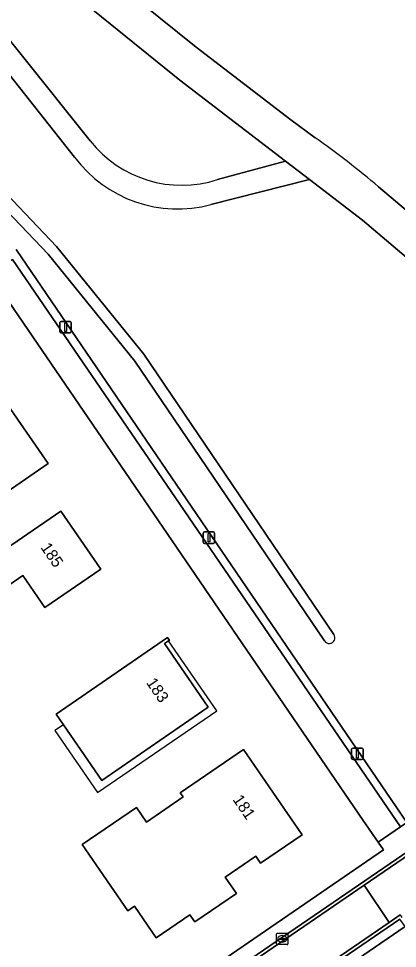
# Model space of a CAD drawing. Extents: x 155275 to 156265, y 382654 to 383635.
# Drawn here: x 155515.9 to 155548.9, y 383363.7 to 383444.7 of the extents above; entities that cross this region are included whole.
import ezdxf

# ---------------------------------------------------------------- set-up
doc = ezdxf.new("R2010")
doc.units = 0
for name, color, linetype in [('IMGEO_Erf', 7, 'Continuous'), ('IMGEO_Fietspad_gesloten', 7, 'Continuous'), ('IMGEO_Gemengd_bos', 7, 'Continuous'), ('IMGEO_Greppel_droge_sloot', 7, 'Continuous'), ('IMGEO_Groenvoorziening', 7, 'Continuous'), ('IMGEO_Haag', 7, 'Continuous'), ('IMGEO_Kolk', 7, 'Continuous'), ('IMGEO_Lichtmast', 7, 'Continuous'), ('IMGEO_Pand', 7, 'Continuous'), ('IMGEO_Pand_nummerreeks', 7, 'Continuous'), ('IMGEO_Pand_overbouw', 7, 'Continuous'), ('IMGEO_Rijbaan_lokaal_open', 7, 'Continuous'), ('IMGEO_Voetpad_halfverhard', 7, 'Continuous'), ('IMGEO_Voetpad_open', 7, 'Continuous')]:
    doc.layers.add(name, color=color, linetype=linetype)

msp = doc.modelspace()

# ---------------------------------------------------------------- linework, layer by layer
at = {"layer": 'IMGEO_Erf'}
msp.add_lwpolyline([(155516.403, 383350.958), (155517.291, 383351.483), (155547.646, 383372.316), (155547.186, 383372.985), (155545.891, 383374.867), (155513.415, 383422.397)], dxfattribs=at)
for points in [[(155510.267, 383409.294), (155510.912, 383408.273), (155511.975, 383409.005), (155514.947, 383411.051), (155518.458, 383405.953), (155509.237, 383399.612), (155508.502, 383400.709), (155505.106, 383398.349), (155503.684, 383400.395), (155501.197, 383398.717), (155499.148, 383401.755)], [(155505.518, 383393.64), (155506.202, 383392.642), (155519.565, 383401.82), (155523.038, 383396.757), (155518.173, 383393.42), (155516.254, 383396.205), (155512.485, 383393.619), (155514.397, 383390.832), (155504.404, 383383.975), (155500.254, 383390.035)], [(155519.802, 383383.211), (155519.166, 383384.133), (155528.85, 383390.802), (155529.018, 383390.555), (155528.945, 383390.509), (155528.595, 383390.287), (155532.382, 383384.737), (155523.149, 383378.365)], [(155526.141, 383376.01), (155527.017, 383374.731), (155530.21, 383376.916), (155529.956, 383377.288), (155535.469, 383381.06), (155540.564, 383373.614), (155536.948, 383371.146), (155536.527, 383371.748), (155533.881, 383369.944), (155534.854, 383368.501), (155531.221, 383366.05), (155530.798, 383366.654), (155527.861, 383364.648), (155525.985, 383367.397), (155525.389, 383367.003), (155521.434, 383372.77)]]:
    msp.add_lwpolyline(points, close=True, dxfattribs=at)
at = {"layer": 'IMGEO_Fietspad_gesloten'}
for points in [[(155541.698, 383434.327), (155539.572, 383435.878), (155531.359, 383442.207), (155521.739, 383449.967)], [(155519.768, 383447.575), (155529.931, 383439.333), (155539.112, 383432.294), (155541.2, 383430.694), (155545.826, 383427.147), (155560.459, 383414.713)], [(155570.236, 383409.747), (155565.982, 383413.832), (155553.146, 383425.07), (155547.221, 383430.048)]]:
    msp.add_lwpolyline(points, dxfattribs=at)
msp.add_arc((155499.301, 383373.901), 73.816, 49.52037, 54.94544, dxfattribs=at)
at = {"layer": 'IMGEO_Gemengd_bos'}
for points in [[(155453.729, 383426.846), (155458.081, 383430.831), (155464.292, 383435.345), (155470.183, 383437.967), (155477.125, 383440.332), (155486.287, 383442.257), (155493.3, 383441.84), (155493.552, 383443.85), (155495.687, 383451.36), (155497.455, 383459.492), (155498.433, 383459.28), (155496.657, 383451.116), (155494.534, 383443.65), (155494.29, 383441.695), (155497.342, 383441.159), (155502.621, 383439.454), (155507.059, 383436.762), (155513.156, 383431.198), (155519.201, 383424.86), (155526.789, 383415.469), (155543.332, 383391.062)], [(155520.762, 383432.641), (155506.923, 383450.177), (155504.601, 383453.472), (155502.499, 383456.665)], [(155542.513, 383390.502), (155525.998, 383414.857), (155518.463, 383424.185), (155512.469, 383430.471), (155506.497, 383435.933), (155502.257, 383438.52), (155497.134, 383440.18), (155493.452, 383440.83), (155486.426, 383441.264), (155477.419, 383439.376), (155470.567, 383437.043), (155464.837, 383434.504), (155458.735, 383430.074), (155454.436, 383426.138), (155444.748, 383416.176), (155438.012, 383408.306), (155433.062, 383401.882), (155430.509, 383396.359), (155429.72, 383397.034), (155432.178, 383402.352), (155437.228, 383408.926), (155443.998, 383416.838), (155453.729, 383426.846)], [(155560.459, 383414.713), (155545.826, 383427.147), (155541.2, 383430.694), (155532.632, 383428.516)], [(155515.668, 383424.609), (155549.681, 383374.692), (155579.299, 383394.927), (155576.851, 383398.278), (155575.918, 383399.274)]]:
    msp.add_lwpolyline(points, dxfattribs=at)
for centre, radius, start, end in [((155529.724, 383439.29), 11.16, 216.57123, 285.10259), ((155542.924, 383390.78), 0.496, 214.10377, 34.6218)]:
    msp.add_arc(centre, radius, start, end, dxfattribs=at)
at = {"layer": 'IMGEO_Greppel_droge_sloot'}
for points in [[(155444.748, 383416.176), (155454.436, 383426.138), (155458.735, 383430.074), (155464.837, 383434.504), (155470.567, 383437.043), (155477.419, 383439.376), (155486.426, 383441.264), (155493.452, 383440.83), (155497.134, 383440.18), (155502.257, 383438.52), (155506.497, 383435.933), (155512.469, 383430.471), (155518.463, 383424.185), (155525.998, 383414.857), (155542.513, 383390.502)], [(155543.332, 383391.062), (155526.789, 383415.469), (155519.201, 383424.86), (155513.156, 383431.198), (155507.059, 383436.762), (155502.621, 383439.454), (155497.342, 383441.159), (155494.29, 383441.695)]]:
    msp.add_lwpolyline(points, dxfattribs=at)
msp.add_arc((155542.924, 383390.78), 0.496, 214.10377, 34.6218, dxfattribs=at)
at = {"layer": 'IMGEO_Groenvoorziening'}
for points in [[(155504.72, 383457.033), (155507.181, 383453.112), (155510.071, 383449.121), (155522.122, 383434.065)], [(155521.739, 383449.967), (155531.359, 383442.207), (155539.572, 383435.878), (155541.698, 383434.327)], [(155533.209, 383430.683), (155539.112, 383432.294), (155529.931, 383439.333), (155519.768, 383447.575)], [(155547.221, 383430.048), (155553.146, 383425.07), (155565.982, 383413.832), (155570.236, 383409.747)], [(155515.37, 383423.737), (155549.13, 383374.315), (155549.681, 383374.692), (155515.668, 383424.609)]]:
    msp.add_lwpolyline(points, dxfattribs=at)
msp.add_lwpolyline([(155549.701, 383365.753), (155549.531, 383365.636), (155539.666, 383358.883), (155542.073, 383355.304), (155552.16, 383362.169)], close=True, dxfattribs=at)
for centre, radius, start, end in [((155530.092, 383440.33), 10.138, 218.16814, 287.90405), ((155499.301, 383373.901), 73.816, 49.52037, 54.94544)]:
    msp.add_arc(centre, radius, start, end, dxfattribs=at)
at = {"layer": 'IMGEO_Haag'}
msp.add_lwpolyline([(155515.37, 383423.737), (155549.13, 383374.315), (155549.681, 383374.692), (155515.668, 383424.609)], dxfattribs=at)
at = {"layer": 'IMGEO_Kolk'}
for p, q in [((155538.334, 383364.133), (155538.334, 383364.985)), ((155538.409, 383365.059), (155539.261, 383365.059)), ((155539.335, 383364.985), (155539.335, 383364.133)), ((155538.593, 383364.553), (155538.593, 383364.565)), ((155539.031, 383364.516), (155538.633, 383364.516)), ((155538.636, 383364.602), (155539.034, 383364.602)), ((155538.845, 383364.279), (155538.82, 383364.279)), ((155538.822, 383364.839), (155538.847, 383364.839)), ((155539.077, 383364.565), (155539.077, 383364.553)), ((155539.261, 383364.059), (155538.409, 383364.059))]:
    msp.add_line(p, q, dxfattribs=at)
for points in [[(155538.334, 383364.133), (155538.334, 383364.985)], [(155538.409, 383365.059), (155539.261, 383365.059)], [(155539.335, 383364.985), (155539.335, 383364.133)], [(155539.261, 383364.059), (155538.409, 383364.059)]]:
    msp.add_lwpolyline(points, dxfattribs=at)
for centre, radius, start, end in [((155538.411, 383364.983), 0.0765, 91.55205, 178.44795), ((155538.411, 383364.983), 0.0765, 91.55205, 178.44795), ((155539.259, 383364.983), 0.0765, 1.55205, 88.44795), ((155539.259, 383364.983), 0.0765, 1.55205, 88.44795), ((155538.633, 383364.562), 0.0403, 85.87752, 175.75265), ((155538.63, 383364.552), 0.0366, 178.93798, 274.71019), ((155539.034, 383364.559), 0.043, 264.86636, 352.45326), ((155539.038, 383364.564), 0.0386, 1.73085, 96.63898), ((155538.411, 383364.135), 0.0765, 181.55205, 268.44795), ((155538.411, 383364.135), 0.0765, 181.55205, 268.44795), ((155539.259, 383364.135), 0.0765, 271.55205, 358.44795), ((155539.259, 383364.135), 0.0765, 271.55205, 358.44795)]:
    msp.add_arc(centre, radius, start, end, dxfattribs=at)
for centre, major_axis, ratio, start_param, end_param in [((155538.821, 383364.559), (-0.387, 0.002), 0.722429, 4.712389, 7.853982), ((155538.846, 383364.559), (-0.39, 0.002), 0.717154, 1.570796, 4.712389)]:
    msp.add_ellipse(centre, major_axis=major_axis, ratio=ratio, start_param=start_param, end_param=end_param, dxfattribs=at)
at = {"layer": 'IMGEO_Lichtmast'}
for p, q in [((155519.482, 383417.43), (155519.482, 383418.23)), ((155519.482, 383418.23), (155519.482, 383417.43)), ((155519.582, 383418.33), (155520.372, 383418.33)), ((155520.372, 383418.33), (155519.582, 383418.33)), ((155520.472, 383418.23), (155520.472, 383417.43)), ((155520.472, 383417.43), (155520.472, 383418.23)), ((155520.372, 383417.33), (155519.582, 383417.33)), ((155519.582, 383417.33), (155520.372, 383417.33)), ((155531.966, 383399.098), (155531.966, 383399.898)), ((155531.966, 383399.898), (155531.966, 383399.098)), ((155532.066, 383399.998), (155532.856, 383399.998)), ((155532.856, 383399.998), (155532.066, 383399.998)), ((155532.956, 383399.898), (155532.956, 383399.098)), ((155532.956, 383399.098), (155532.956, 383399.898)), ((155532.856, 383398.998), (155532.066, 383398.998)), ((155532.066, 383398.998), (155532.856, 383398.998)), ((155544.979, 383381.167), (155545.769, 383381.167)), ((155545.769, 383381.167), (155544.979, 383381.167)), ((155544.879, 383380.267), (155544.879, 383381.067)), ((155544.879, 383381.067), (155544.879, 383380.267)), ((155545.869, 383381.067), (155545.869, 383380.267)), ((155545.869, 383380.267), (155545.869, 383381.067)), ((155545.769, 383380.167), (155544.979, 383380.167)), ((155544.979, 383380.167), (155545.769, 383380.167))]:
    msp.add_line(p, q, dxfattribs=at)
for points in [[(155519.902, 383418.205), (155520.052, 383418.205), (155520.052, 383417.455), (155519.902, 383417.455), (155519.902, 383418.205)], [(155532.386, 383399.873), (155532.536, 383399.873), (155532.536, 383399.123), (155532.386, 383399.123), (155532.386, 383399.873)], [(155545.299, 383381.042), (155545.449, 383381.042), (155545.449, 383380.292), (155545.299, 383380.292), (155545.299, 383381.042)]]:
    msp.add_lwpolyline(points, dxfattribs=at)
for centre, start, end in [((155519.582, 383418.23), 90, 180), ((155519.582, 383418.23), 90, 180), ((155520.372, 383418.23), 0, 90), ((155520.372, 383418.23), 360, 90), ((155519.582, 383417.43), 180, 270), ((155519.582, 383417.43), 180, 270), ((155520.372, 383417.43), 270, 0), ((155520.372, 383417.43), 270, 0), ((155532.066, 383399.898), 90, 180), ((155532.066, 383399.898), 90, 180), ((155532.856, 383399.898), 0, 90), ((155532.856, 383399.898), 360, 90), ((155532.066, 383399.098), 180, 270), ((155532.066, 383399.098), 180, 270), ((155532.856, 383399.098), 270, 0), ((155532.856, 383399.098), 270, 0), ((155544.979, 383381.067), 90, 180), ((155544.979, 383381.067), 90, 180), ((155545.769, 383381.067), 0, 90), ((155545.769, 383381.067), 360, 90), ((155544.979, 383380.267), 180, 270), ((155544.979, 383380.267), 180, 270), ((155545.769, 383380.267), 270, 0), ((155545.769, 383380.267), 270, 0)]:
    msp.add_arc(centre, 0.1, start, end, dxfattribs=at)
at = {"layer": 'IMGEO_Pand'}
for points in [[(155509.237, 383399.612), (155518.458, 383405.953), (155514.947, 383411.051), (155511.975, 383409.005), (155510.912, 383408.273), (155510.267, 383409.294), (155499.148, 383401.755), (155501.197, 383398.717), (155503.684, 383400.395), (155505.106, 383398.349), (155508.502, 383400.709)], [(155504.404, 383383.975), (155514.397, 383390.832), (155512.485, 383393.619), (155516.254, 383396.205), (155518.173, 383393.42), (155523.038, 383396.757), (155519.565, 383401.82), (155506.202, 383392.642), (155505.518, 383393.64), (155500.254, 383390.035)], [(155519.802, 383383.211), (155523.149, 383378.365), (155532.382, 383384.737), (155528.595, 383390.287), (155528.945, 383390.509), (155529.018, 383390.555), (155528.85, 383390.802), (155519.166, 383384.133)], [(155531.221, 383366.05), (155534.854, 383368.501), (155533.881, 383369.944), (155536.527, 383371.748), (155536.948, 383371.146), (155540.564, 383373.614), (155535.469, 383381.06), (155529.956, 383377.288), (155530.21, 383376.916), (155527.017, 383374.731), (155526.141, 383376.01), (155521.434, 383372.77), (155525.389, 383367.003), (155525.985, 383367.397), (155527.861, 383364.648), (155530.798, 383366.654)]]:
    msp.add_lwpolyline(points, close=True, dxfattribs=at)
at = {"layer": 'IMGEO_Pand_overbouw'}
msp.add_lwpolyline([(155528.945, 383390.509), (155528.595, 383390.287), (155532.382, 383384.737), (155523.149, 383378.365), (155519.802, 383383.211), (155519.053, 383382.695), (155522.762, 383377.297), (155533.147, 383384.432)], close=True, dxfattribs=at)
at = {"layer": 'IMGEO_Rijbaan_lokaal_open'}
for points in [[(155549.095, 383366.65), (155548.143, 383365.998), (155500.38, 383333.268), (155453.502, 383301.158), (155415.989, 383275.504), (155413.779, 383278.713), (155450.858, 383304.106), (155512.791, 383346.508), (155545.973, 383369.225), (155600.872, 383406.808)], [(155602.078, 383402.28), (155603.392, 383403.185), (155603.291, 383403.328), (155603.126, 383403.562), (155600.872, 383406.808), (155545.973, 383369.225), (155548.143, 383365.998), (155549.095, 383366.65), (155549.258, 383366.407)], [(155580.501, 383393.203), (155517.529, 383350.104)], [(155539.228, 383359.535), (155549.075, 383366.281)]]:
    msp.add_lwpolyline(points, dxfattribs=at)
msp.add_lwpolyline([(155548.143, 383365.998), (155545.973, 383369.225), (155512.791, 383346.508), (155450.858, 383304.106), (155413.779, 383278.713), (155415.989, 383275.504), (155453.502, 383301.158), (155500.38, 383333.268)], close=True, dxfattribs=at)
at = {"layer": 'IMGEO_Voetpad_halfverhard'}
for points in [[(155502.499, 383456.665), (155504.601, 383453.472), (155506.923, 383450.177), (155520.762, 383432.641)], [(155522.122, 383434.065), (155510.071, 383449.121), (155507.181, 383453.112)], [(155532.632, 383428.516), (155541.2, 383430.694), (155539.112, 383432.294), (155533.209, 383430.683)]]:
    msp.add_lwpolyline(points, dxfattribs=at)
for centre, radius, start, end in [((155530.092, 383440.33), 10.138, 218.16814, 287.90405), ((155529.724, 383439.29), 11.16, 216.57123, 285.10259)]:
    msp.add_arc(centre, radius, start, end, dxfattribs=at)
at = {"layer": 'IMGEO_Voetpad_open'}
for points in [[(155515.37, 383423.737), (155513.415, 383422.397), (155545.891, 383374.867), (155547.186, 383372.985), (155549.13, 383374.315)], [(155549.531, 383365.636), (155549.075, 383366.281), (155539.228, 383359.535), (155539.666, 383358.883)]]:
    msp.add_lwpolyline(points, close=True, dxfattribs=at)
for points in [[(155580.501, 383393.203), (155579.299, 383394.927), (155549.681, 383374.692), (155549.13, 383374.315), (155547.186, 383372.985), (155547.646, 383372.316), (155517.291, 383351.483), (155516.403, 383350.958), (155514.193, 383349.69)], [(155517.529, 383350.104), (155580.501, 383393.203)]]:
    msp.add_lwpolyline(points, dxfattribs=at)

# ---------------------------------------------------------------- texts
at = {"layer": 'IMGEO_Pand_nummerreeks'}
for s, rotation, p in [('185', 304.45041, (155517.768, 383398.642)), ('183', 304.29957, (155526.953, 383386.874)), ('181', 304.38296, (155534.483, 383376.694))]:
    msp.add_text(s, height=1, rotation=rotation, dxfattribs=at).set_placement(p)

doc.saveas('drawing.dxf')
